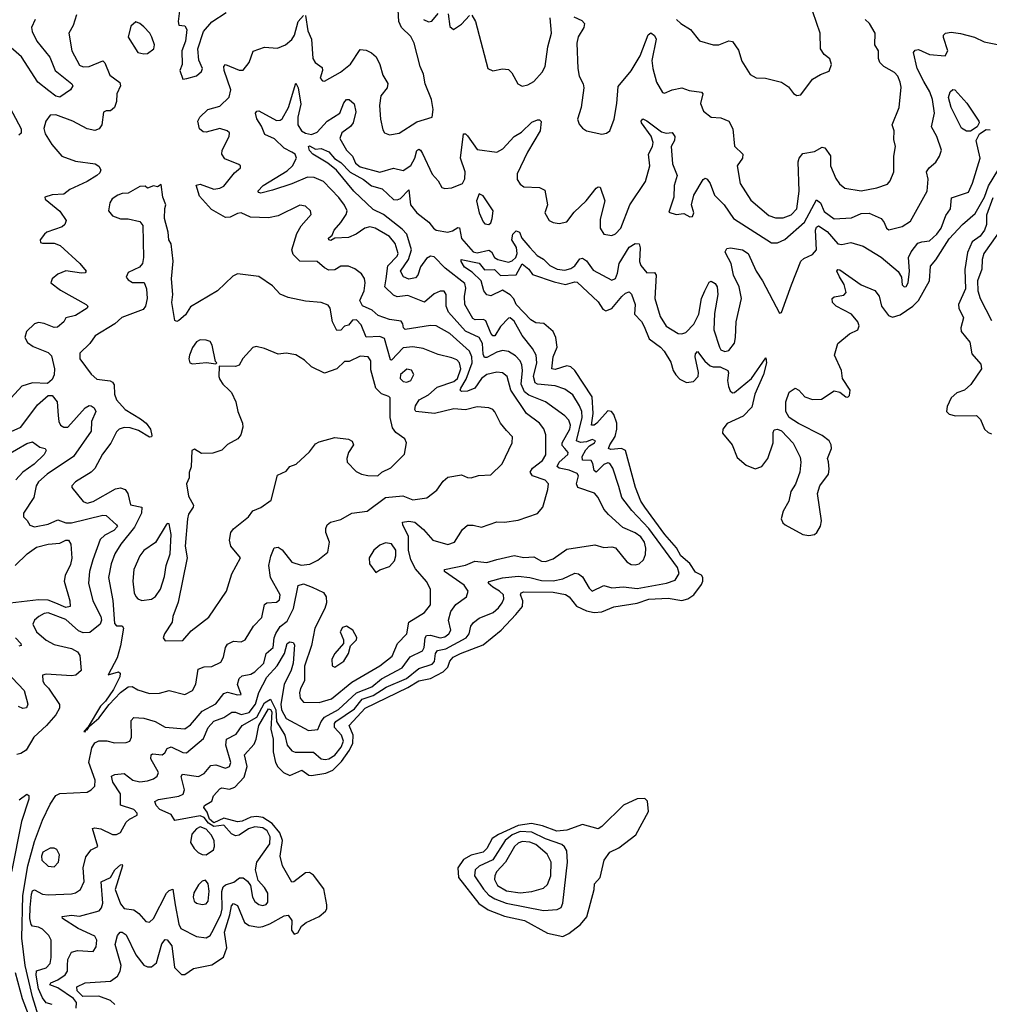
# Model space of a CAD drawing. Extents: x 1268547 to 1425625, y 515768 to 616754.
# Tile 469 of 507: x 1404279 to 1409251, y 583666 to 588715. Entities that reach past the tile are written whole.
import ezdxf

# ---------------------------------------------------------------- set-up
doc = ezdxf.new("R2010")
doc.units = 0

msp = doc.modelspace()

# ---------------------------------------------------------------- linework, layer by layer
at = {"layer": '0CON10XD'}
for points in [[(1405117.2, 588912.8), (1405091.4, 588705), (1405095, 588687.5), (1405125, 588683.8), (1405136, 588665), (1405128.6, 588605), (1405110.8, 588555), (1405112.9, 588485), (1405100.9, 588455), (1405115, 588410), (1405136.6, 588413.4), (1405185, 588427.1), (1405211.7, 588448.3), (1405215.5, 588465), (1405197.9, 588507.9), (1405191.9, 588565), (1405220.8, 588655), (1405265, 588704), (1405338.3, 588751.7)], [(1404569.5, 588740.5), (1404552.5, 588685), (1404530.6, 588645), (1404546.1, 588555), (1404585, 588481.5), (1404605, 588472.4), (1404634.7, 588474.7), (1404705, 588504.4), (1404715, 588494.2), (1404740.5, 588430.5), (1404791.8, 588391.8), (1404796.4, 588375), (1404777.3, 588335), (1404775.3, 588294.7), (1404764.6, 588265), (1404745, 588247.5), (1404722.1, 588247.9), (1404709.2, 588240.8), (1404700.8, 588175), (1404686.4, 588155), (1404665, 588146), (1404625, 588154.7), (1404550.9, 588195), (1404463.9, 588226.1), (1404435.5, 588224.5), (1404412.9, 588195), (1404402.8, 588157.2), (1404409.8, 588129.8), (1404443.5, 588075), (1404495, 588014.5), (1404565, 587989.1), (1404665.3, 587975.3), (1404685, 587963.1), (1404695.5, 587945), (1404690.6, 587929.4), (1404674.3, 587915), (1404625.6, 587885), (1404536.7, 587843.3), (1404505, 587820.5), (1404445, 587816.2), (1404407.5, 587805), (1404410, 587795), (1404485, 587733.1), (1404517.9, 587685), (1404511.1, 587665), (1404497.5, 587652.5), (1404418.8, 587625), (1404406, 587615), (1404384.3, 587585), (1404385, 587572.5), (1404395, 587568), (1404455, 587569.1), (1404486.6, 587556.6), (1404587.5, 587465), (1404620, 587425), (1404614.1, 587415.9), (1404595.5, 587414.5), (1404515, 587427.6), (1404475, 587409.5), (1404446, 587385), (1404438.8, 587365), (1404488.1, 587328.1), (1404620, 587255), (1404627.5, 587245), (1404625.5, 587235), (1404565, 587197.7), (1404515, 587186), (1404505.8, 587165), (1404472.2, 587137.8), (1404455, 587136.2), (1404405, 587157.5), (1404375, 587162), (1404354.4, 587155), (1404313.1, 587115), (1404304.5, 587085), (1404319.4, 587059.4), (1404348.3, 587038.3), (1404425, 587007.8), (1404441.2, 586991.2), (1404458.2, 586925), (1404455.9, 586894.1), (1404445, 586869.2), (1404420.9, 586849.1), (1404345, 586852.2), (1404290.6, 586835), (1404216.2, 586755)], [(1404685, 585016.2), (1404725, 585016.1), (1404765, 585006.9), (1404825, 585007.8), (1404844.5, 585015.5), (1404851.8, 585035), (1404849.8, 585120.2), (1404863.8, 585136.2), (1404915, 585132.3), (1404974.3, 585115), (1405025, 585087.1), (1405125, 585078.9), (1405155, 585098.5), (1405215, 585168.2), (1405285, 585205.8), (1405325, 585259.6), (1405345, 585265.9), (1405395, 585251.8), (1405413.8, 585255), (1405396.5, 585305), (1405404.1, 585335.9), (1405419.5, 585350.5), (1405465, 585358.5), (1405485, 585369.7), (1405530.3, 585415), (1405543.2, 585465), (1405578.4, 585495), (1405583.5, 585545), (1405592.8, 585567.2), (1405615, 585603.8), (1405650.3, 585629.7), (1405682.6, 585695), (1405707.3, 585812.7), (1405735, 585822.2), (1405778, 585805), (1405836.9, 585776.9), (1405850, 585755), (1405851.5, 585725), (1405843.2, 585695), (1405791.6, 585595), (1405774.7, 585505), (1405739.9, 585400.1), (1405740, 585325), (1405718.1, 585285), (1405713, 585263), (1405717.5, 585235), (1405735, 585215.4), (1405815, 585212.5), (1405878.5, 585231.5), (1405981.7, 585318.3), (1406125, 585402.1), (1406188.6, 585451.4), (1406216.6, 585515), (1406265, 585566), (1406274.6, 585625.4), (1406355, 585675.5), (1406385.2, 585714.8), (1406385.4, 585795), (1406364.3, 585834.3), (1406308, 585898), (1406284.4, 585944.4), (1406272, 585995), (1406272.4, 586065), (1406243.1, 586125), (1406242.5, 586137.5), (1406275, 586143.1), (1406305, 586137.8), (1406349.9, 586099.9), (1406397.5, 586045), (1406475, 586023.3), (1406508.1, 586035), (1406549.6, 586100.4), (1406575, 586122.2), (1406605, 586123.3), (1406647.2, 586112.8), (1406725, 586139.1), (1406765, 586137.5), (1406835, 586148.1), (1406935, 586182.2), (1406961.1, 586215), (1406987.8, 586305), (1406990, 586335), (1406973.1, 586353.1), (1406909.4, 586375), (1406896.2, 586395), (1406908.5, 586415), (1406960.7, 586455), (1406976.5, 586483.5), (1406977.5, 586585), (1406967.4, 586617.4), (1406944.4, 586645), (1406878.7, 586695), (1406797, 586815), (1406778, 586885), (1406755, 586904.6), (1406725, 586907.5), (1406675, 586895.2), (1406646.9, 586875), (1406612.1, 586825), (1406575, 586809), (1406545, 586807.3), (1406538.5, 586815), (1406541, 586825), (1406569.2, 586870.8), (1406598.9, 586955), (1406597.6, 586985), (1406584.9, 587014.9), (1406484.8, 587104.8), (1406415, 587144.6), (1406385, 587146.2), (1406255, 587126.4), (1406246.4, 587135), (1406244, 587155), (1406235, 587169.2), (1406175, 587177), (1406118, 587198), (1406086, 587226), (1406037.2, 587247.2), (1406022.9, 587275), (1406046, 587324), (1406051.1, 587365), (1406046.8, 587386.8), (1406031.2, 587411.2), (1405997.9, 587437.9), (1405965, 587450.7), (1405925, 587450.8), (1405895, 587432.5), (1405865, 587431.1), (1405842.4, 587442.4), (1405805, 587475.3), (1405715, 587476), (1405680.5, 587510.5), (1405673.8, 587535), (1405700.9, 587619.1), (1405722.9, 587657.1), (1405774.2, 587715), (1405770, 587735), (1405745, 587759.2), (1405715, 587762.9), (1405605, 587708.4), (1405555, 587699.1), (1405462.6, 587702.6), (1405415, 587724), (1405395, 587720.8), (1405358.5, 587701.5), (1405335, 587699.6), (1405262.2, 587742.2), (1405200.3, 587810.3), (1405184, 587866), (1405205, 587870.8), (1405275, 587845.6), (1405305, 587850.9), (1405325, 587861.8), (1405381.3, 587928.7), (1405412, 587955), (1405411.2, 587965), (1405402.1, 587972.1), (1405331.1, 588001.1), (1405316, 588025), (1405317.5, 588045), (1405352.5, 588115), (1405354, 588135), (1405343.3, 588145), (1405305, 588156.4), (1405235, 588138.6), (1405220.3, 588140.3), (1405201.4, 588155), (1405192.2, 588195), (1405202.5, 588215), (1405244.5, 588255), (1405305, 588271.8), (1405352.6, 588317.4), (1405361, 588355), (1405327.5, 588455), (1405326.5, 588475), (1405334, 588485), (1405405, 588456.1), (1405425, 588456.2), (1405455.4, 588494.6), (1405475.9, 588554.1), (1405535, 588574.5), (1405600.7, 588569.3), (1405642.5, 588585), (1405675, 588614), (1405688.6, 588635), (1405707.5, 588705), (1405735, 588736.2)], [(1405745, 588736.7), (1405757, 588657), (1405774.5, 588615), (1405781.5, 588515), (1405794.2, 588495), (1405829.8, 588469.8), (1405831.5, 588455), (1405820, 588415), (1405831.1, 588401.1), (1405841.2, 588398.8), (1405924, 588445), (1405975, 588487.5), (1406025, 588562), (1406055, 588558.8), (1406083.3, 588545), (1406106.2, 588525), (1406126, 588485), (1406140.9, 588430.9), (1406166.8, 588386.8), (1406162.9, 588365), (1406131.5, 588325), (1406123.8, 588275), (1406130, 588205), (1406140.6, 588150.6), (1406149.2, 588135), (1406174.5, 588124.5), (1406225, 588133.4), (1406315, 588190.9), (1406394.5, 588215.5), (1406398.8, 588255), (1406391.1, 588305), (1406357.8, 588385), (1406350, 588435), (1406332.6, 588475), (1406301.4, 588595), (1406285, 588628.2), (1406237.1, 588675), (1406223.8, 588705), (1406220.3, 588765)], [(1406350, 588715), (1406375, 588704.6), (1406393.2, 588706.8), (1406425, 588747.1)], [(1406475.6, 588745.6), (1406485, 588680), (1406504.4, 588664.4), (1406545, 588691.1), (1406585, 588736.2)], [(1406598.3, 588738.3), (1406616.2, 588706.2), (1406680, 588465), (1406705, 588452), (1406755, 588462.5), (1406785, 588458.6), (1406802.6, 588442.6), (1406833.8, 588385), (1406855, 588374.4), (1406885, 588380), (1406915, 588398.1), (1406957.5, 588445), (1406972.9, 588475), (1406986.9, 588575), (1407005.9, 588645), (1406999.6, 588725)], [(1407648, 588715), (1407669.2, 588695), (1407718.9, 588665), (1407765.7, 588605.7), (1407835, 588586.2), (1407865, 588586.2), (1407915, 588606.2), (1407935, 588603.3), (1407965, 588558.8), (1407982.5, 588502.5), (1408025, 588433.8), (1408055, 588416.2), (1408104.3, 588414.3), (1408185, 588394.2), (1408220.7, 588370.7), (1408246.7, 588336.7), (1408265, 588326), (1408285, 588330), (1408345, 588410), (1408385, 588434.2), (1408429.5, 588450.5), (1408442, 588485), (1408433.8, 588513.8), (1408405, 588536.7), (1408386, 588565), (1408384.3, 588645), (1408345.5, 588755.5)], [(1404358.8, 588715), (1404339.2, 588675), (1404342.8, 588655), (1404366.9, 588605), (1404433.3, 588523.3), (1404460.3, 588455), (1404546.9, 588385), (1404551.1, 588375), (1404539.4, 588355), (1404485, 588317.3), (1404465, 588322.9), (1404429.1, 588349.1), (1404371.4, 588395), (1404287.9, 588525), (1404207.6, 588595)], [(1404915, 588538.8), (1404935, 588541.2), (1404966.2, 588565), (1404970, 588585), (1404956.9, 588625), (1404946.1, 588646.1), (1404915, 588678.1), (1404895, 588695.7), (1404875, 588703.8), (1404848.8, 588681.2), (1404836, 588625), (1404885, 588546.7), (1404915, 588538.8)], [(1407121.4, 588728.6), (1407160.9, 588710.9), (1407175.8, 588695), (1407171.4, 588675), (1407142.7, 588627.3), (1407136, 588594), (1407140.4, 588465), (1407148.1, 588425), (1407168.6, 588385), (1407171.9, 588365), (1407158, 588265), (1407138.6, 588205), (1407148.7, 588178.7), (1407165, 588159.2), (1407185.6, 588145.6), (1407265, 588128.1), (1407287.6, 588132.4), (1407306, 588145), (1407328.1, 588205), (1407341.8, 588285), (1407347.7, 588372.3), (1407415, 588452.9), (1407460.1, 588529.9), (1407502.4, 588637.6), (1407515, 588648), (1407535, 588634.4), (1407543.4, 588615), (1407521.4, 588505), (1407525.3, 588465), (1407544.7, 588394.8), (1407575, 588341.4), (1407585, 588338.1), (1407625, 588355.4), (1407675, 588365.4), (1407711.4, 588351.4), (1407775, 588342.5), (1407781.4, 588335), (1407770.4, 588285), (1407785.7, 588245), (1407825, 588215.7), (1407875, 588211.9), (1407915, 588194), (1407936.5, 588155), (1407945.4, 588065.4), (1407987.5, 588025), (1407985.7, 588005), (1407958.9, 587965), (1407973.2, 587875), (1408028.8, 587788.8), (1408121.1, 587711.1), (1408155, 587698.4), (1408195, 587699.2), (1408235, 587714.8), (1408264.7, 587745), (1408275.6, 587835), (1408270.4, 587985), (1408276.2, 588003.8), (1408295, 588029.2), (1408355, 588038.2), (1408395, 588060.8), (1408407.9, 588057.9), (1408437.2, 588017.2), (1408437.3, 587965), (1408465, 587900.8), (1408483.8, 587873.8), (1408510.8, 587850.8), (1408595, 587837.9), (1408675, 587852.5), (1408728.7, 587871.3), (1408742.4, 587887.6), (1408760.9, 587935), (1408762.1, 588015), (1408770, 588065), (1408760.9, 588100.9), (1408762.9, 588145), (1408752.9, 588175), (1408789.2, 588265), (1408798.9, 588368.9), (1408794.6, 588395), (1408781.8, 588425), (1408765, 588444.5), (1408710.6, 588475), (1408690, 588495), (1408683.3, 588515), (1408683.1, 588555), (1408663.8, 588585), (1408666.7, 588645), (1408636.8, 588695), (1408614.4, 588715)], [(1405675, 588036.2), (1405635, 588056.2), (1405585, 588103.8), (1405535.2, 588125.2), (1405518.7, 588168.7), (1405495, 588206), (1405488.1, 588235), (1405494.6, 588245.4), (1405505, 588247.8), (1405595, 588197.7), (1405615, 588198.9), (1405625, 588206.1), (1405656.9, 588265), (1405695, 588388.7), (1405707.7, 588365), (1405720.9, 588280.9), (1405705.4, 588215), (1405704.8, 588175), (1405723.2, 588145), (1405745, 588133.3), (1405775, 588125.7), (1405805, 588137.9), (1405855, 588193.7), (1405920.7, 588235), (1405940.8, 588289.2), (1405955, 588305.6), (1405968, 588305), (1405993.6, 588283.6), (1406002.7, 588242.7), (1405989.7, 588185), (1405975, 588166.5), (1405931.1, 588135), (1405920.3, 588105), (1405954.6, 588045), (1405986, 588015), (1406001.3, 587978.7), (1406025, 587959.8), (1406125, 587932.6), (1406195, 587953.3), (1406245, 587940.8), (1406285, 587967.3), (1406305.3, 588005), (1406315, 588044), (1406325, 588050), (1406335, 588045.7), (1406345, 588029.2), (1406393.4, 587923.4), (1406425, 587888.8), (1406444, 587855), (1406458.8, 587848.8), (1406495, 587852.5), (1406549.2, 587875), (1406562.1, 587897.9), (1406563.7, 587935), (1406539.2, 588005), (1406555, 588130), (1406565, 588130), (1406575, 588118.8), (1406625, 588048.9), (1406725, 588036.2), (1406757.1, 588052.9), (1406814.1, 588115.9), (1406851.5, 588138.5), (1406905, 588189.5), (1406935, 588201.9), (1406945, 588202), (1406953, 588193), (1406947.9, 588145), (1406882.7, 588035), (1406830.4, 587925), (1406830, 587895), (1406845, 587871.4), (1406865, 587858.1), (1406945, 587854.5), (1406971.1, 587841.1), (1406985.8, 587765), (1406972, 587725), (1406993.8, 587685), (1407015, 587674.2), (1407045, 587670), (1407085, 587678.6), (1407122.3, 587727.7), (1407184.2, 587785.8), (1407235, 587850), (1407245, 587858), (1407255, 587856), (1407279.5, 587785), (1407255, 587692.5), (1407255.4, 587645.4), (1407274.6, 587614.6), (1407315, 587607.7), (1407335, 587616.7), (1407361.4, 587645), (1407408.6, 587765), (1407487.4, 587885), (1407509.6, 587965), (1407504.1, 588025.9), (1407524.1, 588065), (1407527.2, 588085), (1407517.6, 588117.6), (1407468.1, 588185), (1407466, 588195), (1407474.3, 588205.7), (1407495, 588196.7), (1407569.6, 588139.6), (1407595, 588133.2), (1407625, 588135.8), (1407637.8, 588115), (1407637.5, 588095), (1407619.2, 588065), (1407626.7, 587975), (1407650, 587915), (1407634.6, 587865), (1407633.1, 587805), (1407607, 587727), (1407645, 587715.6), (1407685, 587720.8), (1407715, 587704), (1407730, 587705), (1407736.5, 587725), (1407724.5, 587764.5), (1407735.9, 587815), (1407784.5, 587895), (1407795, 587901.4), (1407805, 587897.1), (1407820.4, 587875), (1407841.5, 587815), (1407892.3, 587765), (1407938.9, 587695), (1408135, 587570.6), (1408165, 587570), (1408202.1, 587587.9), (1408303.6, 587676.4), (1408365, 587791.4), (1408385, 587775.6), (1408405, 587731.5), (1408455, 587694.1), (1408545, 587698.1), (1408595, 587720.8), (1408635, 587721.9), (1408696.7, 587695), (1408712.9, 587675), (1408723.5, 587645), (1408736.6, 587636.6), (1408805, 587653.5), (1408847.8, 587682.2), (1408933.1, 587835), (1408937.4, 587897.4), (1408929.2, 587935), (1408942.5, 587955), (1408976.7, 587983.3), (1408996.3, 588015), (1409005.4, 588045), (1408982.7, 588115), (1408955.3, 588165.3), (1408970.9, 588235), (1408960.7, 588305), (1408945.5, 588345.5), (1408915, 588398.5), (1408882.1, 588465), (1408862.8, 588547.2), (1408871.7, 588558.3), (1408887.8, 588562.2), (1408945, 588536.9), (1409025, 588530), (1409038.6, 588555), (1409016.1, 588623.9), (1409016.7, 588635), (1409027.5, 588645), (1409055, 588651.4), (1409104.4, 588644.4), (1409175, 588625.7), (1409225, 588601.1), (1409345, 588577.5)], [(1409155, 588142.9), (1409135, 588143), (1409108.8, 588158.8), (1409055, 588264.3), (1409041.8, 588315), (1409051.2, 588345), (1409065, 588357.3), (1409075, 588354.4), (1409136.8, 588286.8), (1409198.2, 588195), (1409200, 588185), (1409188.5, 588165), (1409155, 588142.9)], [(1404215, 588290), (1404286.3, 588155), (1404286.4, 588133.6), (1404275, 588123.1)], [(1405692.3, 584957.7), (1405785, 584957.8), (1405825.2, 584925.2), (1405845, 584920.5), (1405865, 584925.2), (1405895, 584943.7), (1405928.3, 584985), (1405938.8, 585015), (1405929.3, 585045), (1405894, 585085), (1405892.7, 585105), (1405900.2, 585115), (1405995, 585180.3), (1406035, 585230.3), (1406091.3, 585248.7), (1406157.7, 585292.3), (1406263, 585337), (1406325, 585387.7), (1406395, 585409.8), (1406406, 585424), (1406411.7, 585465), (1406420.9, 585479.1), (1406465, 585489), (1406567.8, 585545), (1406583.3, 585565), (1406592.8, 585605), (1406606.4, 585623.6), (1406635, 585645.9), (1406706.5, 585675), (1406735, 585697.9), (1406753.2, 585725), (1406761.1, 585745), (1406759.2, 585765), (1406739.7, 585785), (1406704.9, 585804.9), (1406681.5, 585825), (1406687.1, 585832.9), (1406755, 585852.5), (1406835, 585861.9), (1406895, 585854.8), (1406955, 585839.3), (1407015, 585836.7), (1407065, 585846.8), (1407125, 585876.3), (1407145, 585872.7), (1407165, 585857.3), (1407198.9, 585798.9), (1407215, 585783.8), (1407275, 585813.6), (1407315, 585800.7), (1407375, 585806.6), (1407445, 585798), (1407596.2, 585825), (1407639.6, 585840.4), (1407660.6, 585875), (1407652.8, 585905), (1407506.1, 586105), (1407418, 586198), (1407367.3, 586265), (1407351.6, 586321.6), (1407321.2, 586415), (1407305, 586438.4), (1407295, 586441.8), (1407275, 586433.9), (1407235, 586393.6), (1407225, 586402.9), (1407218.9, 586438.9), (1407209.2, 586455), (1407165, 586455.6), (1407163.8, 586475), (1407181.7, 586508.3), (1407201, 586529), (1407227.3, 586545), (1407231.1, 586555), (1407215, 586562.1), (1407185, 586549.8), (1407155, 586546.3), (1407134.3, 586555), (1407163.2, 586675), (1407161.4, 586705), (1407150.2, 586735), (1407115, 586790.4), (1407075, 586819.6), (1407025, 586837.4), (1406935, 586846.1), (1406922.8, 586852.8), (1406914.5, 586885), (1406930.5, 586955), (1406926.7, 586995), (1406909, 587029), (1406856.1, 587095), (1406815, 587169.4), (1406795, 587185.5), (1406785, 587183.6), (1406745, 587141.7), (1406715, 587093.5), (1406705, 587094.3), (1406695, 587107.6), (1406670.2, 587170.2), (1406657.2, 587177.2), (1406615.2, 587175.2), (1406602.8, 587182.8), (1406561.9, 587255), (1406560.2, 587295), (1406567.5, 587337.5), (1406561.1, 587361.1), (1406461.3, 587441.3), (1406405, 587498.4), (1406385, 587501.9), (1406365, 587489.7), (1406335, 587447.3), (1406320.4, 587405), (1406308.7, 587391.3), (1406275, 587384.5), (1406246.5, 587396.5), (1406232.5, 587425), (1406272.4, 587485), (1406287.8, 587535), (1406264.4, 587615), (1406241, 587641), (1406145, 587715.2), (1406091.5, 587741.5), (1405991.8, 587835), (1405903.7, 587943.7), (1405858.8, 587978.8), (1405782.5, 588025), (1405764.3, 588044.3), (1405760, 588065), (1405765, 588067.7), (1405795, 588051.6), (1405825, 588054.7), (1405865, 588037), (1405893.6, 588003.6), (1405925, 587983.1), (1405973.3, 587933.3), (1406041.2, 587895), (1406082.3, 587862.3), (1406137.7, 587847.7), (1406195, 587793.3), (1406215, 587791.2), (1406231.9, 587798.1), (1406275, 587841.5), (1406283, 587765), (1406316.1, 587725), (1406377, 587677), (1406400.2, 587645), (1406414.9, 587634.9), (1406475, 587625.2), (1406498.2, 587631.8), (1406525, 587649.6), (1406535, 587646.9), (1406545, 587592.5), (1406605, 587524), (1406625, 587519.2), (1406685, 587533.1), (1406699.1, 587525), (1406714.5, 587495), (1406731.5, 587485), (1406785, 587471.7), (1406805, 587477.3), (1406822.4, 587495), (1406830.8, 587515), (1406826.9, 587546.9), (1406802.6, 587585), (1406808.6, 587615), (1406825, 587631.3), (1406842.7, 587625), (1406853.7, 587593.7), (1406895, 587547.1), (1406933.3, 587505), (1406965, 587486.9), (1406997.9, 587455), (1407035, 587435.3), (1407075, 587430.7), (1407105, 587439.5), (1407125, 587452.4), (1407151.7, 587488.2), (1407165, 587492.5), (1407185, 587477.9), (1407219.9, 587429.9), (1407315, 587378.9), (1407335, 587388), (1407345.2, 587414.8), (1407352.6, 587465), (1407405, 587547.9), (1407435, 587567.8), (1407455, 587565.6), (1407460.5, 587545), (1407457.6, 587475), (1407465, 587454.4), (1407495, 587416.5), (1407535, 587418.6), (1407543.3, 587405), (1407535.8, 587285), (1407563.1, 587193.1), (1407595, 587142.7), (1407655, 587105.4), (1407675, 587103.8), (1407695, 587110.8), (1407736.3, 587153.7), (1407762.3, 587205), (1407775.2, 587285), (1407792.7, 587325), (1407815, 587368.8), (1407825, 587374), (1407845, 587362), (1407855.5, 587345.5), (1407859.1, 587305), (1407841.9, 587208.1), (1407838, 587125), (1407867.1, 587035), (1407875, 587022.5), (1407895, 587012.7), (1407915, 587018.8), (1407943.8, 587056.2), (1407950.5, 587085), (1407953.9, 587166.1), (1407981.2, 587285), (1407968, 587345), (1407940.3, 587405), (1407927.5, 587465), (1407900, 587515), (1407897.1, 587525), (1407905, 587541.2), (1407924.4, 587545.6), (1407985, 587535.3), (1408015, 587515.4), (1408055.2, 587425.2), (1408088.3, 587375), (1408175, 587210), (1408185, 587212.5), (1408236.8, 587355), (1408285, 587476.7), (1408299.3, 587490.7), (1408345, 587511.4), (1408365.2, 587534.8), (1408360.6, 587635), (1408365, 587650), (1408375, 587658), (1408419, 587629), (1408475, 587564.7), (1408495, 587562.4), (1408541.9, 587571.9), (1408605, 587553.2), (1408696.7, 587496.7), (1408783.6, 587423.6), (1408801.4, 587395), (1408804.6, 587354.6), (1408815, 587344.3), (1408825, 587346), (1408835.4, 587365), (1408841.4, 587425), (1408837.3, 587495), (1408850, 587525), (1408885, 587568.1), (1408905, 587576.3), (1408945, 587580), (1408982.5, 587615), (1409005, 587646.5), (1409029, 587711), (1409052.2, 587745), (1409058, 587802), (1409145, 587829.6), (1409165.9, 587875.9), (1409204.6, 588005), (1409183.9, 588095), (1409201.2, 588128.8), (1409235, 588150.9), (1409255, 588150)], [(1404445, 583664.3), (1404415, 583673.3), (1404395, 583698.4), (1404374.9, 583745), (1404362.5, 583815), (1404365, 583837.8), (1404415, 583853.1), (1404434.7, 583875), (1404441, 583905), (1404439.7, 583995), (1404427.8, 584017.8), (1404395, 584051.2), (1404375, 584061.2), (1404345, 584065.4), (1404337.1, 584075), (1404330.7, 584105), (1404331.9, 584161.9), (1404339.2, 584230.8), (1404345, 584247.9), (1404355, 584253.3), (1404395, 584230.8), (1404425, 584226.9), (1404545, 584232.2), (1404565, 584236.9), (1404590, 584255), (1404609.3, 584295), (1404604.2, 584365), (1404618, 584422), (1404645, 584458.1), (1404680, 584475), (1404652.4, 584567.6), (1404665, 584571.1), (1404694.6, 584565.4), (1404755, 584536.9), (1404775, 584536.4), (1404795, 584546), (1404825, 584598.8), (1404841.2, 584615), (1404880.8, 584635), (1404881.1, 584645), (1404865, 584665.3), (1404795.9, 584685.9), (1404796, 584745), (1404756.6, 584805), (1404749.2, 584835), (1404766.2, 584843.8), (1404815, 584849.1), (1404859.4, 584815), (1404895, 584806.6), (1404935, 584810.8), (1404965, 584822), (1404984.2, 584835.8), (1404991.1, 584855), (1404952.1, 584925), (1404952.3, 584945), (1404959.7, 584950.3), (1405010, 584945), (1405023.2, 584955), (1405035, 584977.3), (1405055, 584986.6), (1405115, 584956.8), (1405135, 584954.7), (1405221.7, 585028.3), (1405244.6, 585085.4), (1405275, 585116.7), (1405325, 585135.7), (1405366.7, 585163.3), (1405385, 585163.7), (1405415, 585151.2), (1405455, 585162.1), (1405487.9, 585205), (1405505.1, 585264.9), (1405546.5, 585343.5), (1405599.1, 585400.9), (1405637, 585465), (1405650.5, 585515), (1405665, 585524.7), (1405681.6, 585521.6), (1405688.5, 585508.5), (1405680.6, 585415), (1405671.3, 585378.6), (1405634.5, 585305), (1405617.4, 585205), (1405620.8, 585175), (1405645, 585130.7), (1405759.8, 585069.8), (1405808.6, 585075), (1405824.8, 585115), (1405841.5, 585138.5), (1405913, 585177), (1406006.7, 585263.3), (1406085, 585294.3), (1406135, 585334.2), (1406239.7, 585390.3), (1406281.9, 585448.1), (1406345, 585477.9), (1406352.5, 585495), (1406357.6, 585545), (1406365, 585557.6), (1406385, 585558.9), (1406435, 585545.2), (1406459.2, 585550.8), (1406479.7, 585565), (1406489.5, 585585), (1406477.5, 585635), (1406489.9, 585680.1), (1406514.8, 585715.2), (1406569.4, 585755), (1406578.5, 585785), (1406558.8, 585815), (1406458, 585885), (1406456.7, 585895), (1406565, 585917.6), (1406612.1, 585937.9), (1406675, 585930.4), (1406725, 585946.4), (1406815, 585966.9), (1406865, 585957.1), (1406915, 585959.6), (1406955, 585937.8), (1406975, 585935.6), (1407015, 585950.6), (1407085, 586000), (1407228.8, 586021.2), (1407275, 586008.9), (1407315, 586011.5), (1407335, 586006.5), (1407393.1, 585935), (1407415, 585920.5), (1407435, 585918.5), (1407455, 585924.5), (1407477.5, 585945), (1407487.7, 585972.3), (1407490.3, 586005), (1407482.5, 586035), (1407465, 586063.4), (1407435, 586083.7), (1407371.2, 586111.2), (1407297.8, 586177.7), (1407273.9, 586203.9), (1407245, 586264.2), (1407227.3, 586287.3), (1407141.2, 586315), (1407134.3, 586335), (1407145.3, 586375), (1407138.2, 586388.2), (1407096.5, 586405), (1407045.2, 586415.2), (1407035, 586423.5), (1407044.8, 586445), (1407089.7, 586485), (1407090.8, 586495), (1407075.1, 586515.1), (1407061.2, 586531.2), (1407060, 586545), (1407100.4, 586615), (1407103, 586635), (1407095, 586660.5), (1407075, 586683.3), (1406975, 586754.7), (1406889.4, 586789.4), (1406867.2, 586807.2), (1406850.2, 586845), (1406857.4, 586915), (1406854.2, 586944.2), (1406845, 586965.4), (1406821.3, 586991.3), (1406785, 587013.4), (1406755, 587017.5), (1406725, 587009.8), (1406675, 586982.1), (1406663.2, 586983.2), (1406655, 587000), (1406652.5, 587055), (1406635.8, 587085), (1406565, 587118.3), (1406478, 587215), (1406466.6, 587245), (1406465.4, 587305.4), (1406455, 587322), (1406435, 587321.9), (1406405, 587309.6), (1406355, 587265.4), (1406269.7, 587299.7), (1406215, 587292.8), (1406195, 587301.5), (1406151.8, 587345), (1406158.1, 587385), (1406166.8, 587453.2), (1406215, 587502.8), (1406220, 587515), (1406205, 587567.3), (1406175, 587602.7), (1406101.9, 587645), (1406075, 587651.9), (1406048.9, 587645), (1406005, 587615.3), (1405965, 587597.1), (1405895, 587594.4), (1405875, 587583.1), (1405864.2, 587585), (1405862.9, 587595), (1405880.5, 587609.5), (1405891.5, 587635), (1405925.2, 587674.8), (1405952.3, 587715), (1405957.8, 587735), (1405945, 587763.5), (1405915, 587802.3), (1405837.7, 587885), (1405789.2, 587905), (1405755, 587907.8), (1405675, 587873), (1405575, 587840.3), (1405515, 587825.6), (1405505, 587828), (1405500.6, 587835), (1405527.3, 587865), (1405650.8, 587939.2), (1405678, 587965), (1405698.4, 588005), (1405691.4, 588025), (1405675, 588036.2)], [(1404766.2, 583665), (1404745.2, 583685.2), (1404685, 583706.9), (1404602.8, 583705), (1404573.9, 583735), (1404572.5, 583755), (1404614.5, 583775.5), (1404745, 583784), (1404780.4, 583809.6), (1404794, 583835), (1404798.7, 583865), (1404768.3, 583971.7), (1404781.3, 584018.7), (1404793.3, 584035), (1404805, 584035.6), (1404825, 584021.1), (1404875, 583918.6), (1404915, 583865.5), (1404935, 583856.9), (1404955, 583858.2), (1404981.2, 583878.8), (1405007.5, 583975), (1405025, 583998.5), (1405035, 583995.4), (1405059.5, 583965), (1405072.2, 583855), (1405108.1, 583818.1), (1405125, 583819.2), (1405170.2, 583849.8), (1405265, 583868.4), (1405323.2, 583906.8), (1405340.6, 583955), (1405328.5, 584035), (1405357.2, 584125), (1405365, 584170.8), (1405375, 584182.1), (1405395, 584172.5), (1405431.7, 584085), (1405455, 584070), (1405505, 584061.2), (1405525, 584063.7), (1405562.3, 584077.7), (1405635, 584118.8), (1405655, 584122.5), (1405674.3, 584095), (1405673.6, 584045), (1405685.7, 584025.7), (1405705, 584032.2), (1405723.8, 584066.2), (1405748.6, 584085), (1405815, 584116), (1405846.9, 584143.1), (1405854, 584155), (1405854.6, 584175), (1405838, 584258), (1405785, 584328), (1405765, 584342.2), (1405745, 584340), (1405685, 584292.9), (1405675, 584292.5), (1405626.2, 584375), (1405615.3, 584425.3), (1405627.3, 584505), (1405613, 584545), (1405573.5, 584593.5), (1405525, 584623), (1405495, 584629.4), (1405465, 584625.7), (1405419.7, 584605), (1405395, 584601.1), (1405325, 584619.7), (1405275, 584595.7), (1405252.4, 584615), (1405240.5, 584650.5), (1405223.1, 584675), (1405227.1, 584685), (1405265, 584708.1), (1405273.1, 584735), (1405305, 584770.4), (1405315, 584775.3), (1405355, 584768.9), (1405381.4, 584778.6), (1405429.8, 584830.2), (1405444.6, 584885), (1405431.7, 584945), (1405481.2, 584998.8), (1405491.8, 585025), (1405504.6, 585095), (1405555, 585181), (1405565, 585178.1), (1405571.4, 585165), (1405567.3, 585077.3), (1405579.2, 585025), (1405579.5, 584959.5), (1405590, 584905), (1405603.2, 584883.2), (1405632.3, 584855), (1405665, 584838.2), (1405725, 584865.9), (1405761, 584841), (1405775, 584838.4), (1405848.4, 584851.6), (1405885, 584866.7), (1405929.5, 584910.5), (1405970.4, 584969.6), (1405986.9, 585005), (1405988.8, 585045), (1405967.8, 585095), (1406050.3, 585185), (1406270.1, 585289.9), (1406325, 585324.5), (1406385, 585337.1), (1406450.2, 585369.8), (1406474.1, 585395), (1406484.8, 585425.2), (1406501.6, 585445), (1406539.1, 585465), (1406655, 585508.7), (1406748.1, 585585), (1406822.9, 585665), (1406857.4, 585705), (1406859.4, 585735), (1406847.2, 585765), (1406850, 585775), (1406865, 585780.4), (1407015, 585778.8), (1407077.1, 585767.1), (1407095.9, 585755.9), (1407135, 585707.1), (1407185, 585682.7), (1407225, 585674.8), (1407265, 585678.3), (1407325, 585703.1), (1407445, 585722.3), (1407505, 585743), (1407605, 585748.6), (1407675, 585736), (1407705, 585745.2), (1407735.3, 585764.7), (1407775, 585817.7), (1407782.7, 585835), (1407782.8, 585855), (1407775.6, 585865.6), (1407745, 585881.5), (1407716.2, 585926.2), (1407668.6, 585965), (1407647, 586007), (1407587.3, 586075), (1407484.4, 586214.4), (1407464.2, 586245), (1407436.8, 586315), (1407385.3, 586505), (1407365, 586516.3), (1407311.1, 586511.1), (1407299.1, 586515), (1407304.8, 586535), (1407332.3, 586577.7), (1407342, 586615), (1407341.2, 586645), (1407325, 586690), (1407314, 586705), (1407295, 586709.5), (1407239, 586645), (1407225, 586635.2), (1407211.5, 586635), (1407219, 586695), (1407215, 586781.4), (1407125.9, 586915.9), (1407105.2, 586935.2), (1407085, 586939.3), (1407025, 586920.3), (1407008.1, 586925), (1407014.8, 586985.2), (1407035.5, 587035), (1407027.6, 587085), (1407014.1, 587115), (1406966.6, 587156.6), (1406925, 587160.8), (1406899.5, 587175), (1406825.4, 587255), (1406813, 587283), (1406794.1, 587304.1), (1406755, 587327.5), (1406695, 587298.1), (1406675, 587304.4), (1406658.4, 587325), (1406644.7, 587375), (1406599.7, 587419.7), (1406560, 587445), (1406542.9, 587475), (1406543.3, 587485), (1406635, 587466.3), (1406662.6, 587432.6), (1406713.3, 587433.3), (1406745, 587402.5), (1406824.2, 587405.8), (1406855, 587462), (1406890, 587435), (1406908.8, 587408.8), (1407020.2, 587370.2), (1407077.5, 587357.5), (1407125, 587370.6), (1407138.4, 587368.4), (1407245, 587267.5), (1407270.1, 587230.1), (1407285, 587222.5), (1407315, 587232.9), (1407366.7, 587295), (1407385, 587311.8), (1407405, 587318.7), (1407416.4, 587306.4), (1407434.7, 587255), (1407431.1, 587205), (1407467.2, 587167.2), (1407480.8, 587140.8), (1407507.5, 587077.5), (1407565, 587036.2), (1407584.1, 587015), (1407618.1, 586958.1), (1407630.6, 586915), (1407643.7, 586893.7), (1407665, 586871.6), (1407699.2, 586855), (1407735, 586859.3), (1407757.6, 586885), (1407759.8, 586905), (1407743, 586985), (1407745, 587002), (1407755, 587012.9), (1407793.2, 586963.2), (1407819.9, 586939.9), (1407835, 586934.1), (1407871.2, 586935), (1407909.6, 586915), (1407914.3, 586904.3), (1407909, 586865), (1407913.7, 586833.7), (1407922.1, 586812.1), (1407935, 586801.2), (1407945, 586802.3), (1408031.7, 586875), (1408105, 586980), (1408108.6, 586955), (1408093.2, 586895), (1408048.7, 586795), (1408032.7, 586727.3), (1407988.7, 586681.3), (1407906.6, 586643.4), (1407884.3, 586615), (1407883.6, 586593.6), (1407932.2, 586535), (1407958.8, 586468.8), (1408005, 586430), (1408051.2, 586411.2), (1408085, 586423.6), (1408114.7, 586465), (1408142.2, 586545), (1408142.5, 586597.5), (1408148.8, 586611.2), (1408165, 586614.2), (1408185, 586607.1), (1408245, 586542.5), (1408282, 586472), (1408285.4, 586445), (1408279.7, 586395), (1408256.7, 586333.3), (1408234.1, 586295), (1408223.1, 586245), (1408194.8, 586195.2), (1408184, 586155), (1408192.6, 586135), (1408204.6, 586124.6), (1408295, 586073.9), (1408325, 586070), (1408355, 586075.4), (1408367.4, 586085), (1408385, 586116.9), (1408390, 586145), (1408370.5, 586285), (1408382, 586325), (1408426.6, 586383.4), (1408430.8, 586409.2), (1408426.8, 586446.8), (1408421.9, 586465), (1408442.1, 586515), (1408440.7, 586535), (1408430.4, 586555), (1408395, 586583), (1408273.5, 586643.5), (1408225.5, 586675.5), (1408208.4, 586705), (1408207.9, 586755), (1408224.1, 586805), (1408255, 586824.4), (1408275, 586815.7), (1408305, 586780.8), (1408345, 586766.5), (1408391.1, 586768.9), (1408455, 586811.1), (1408485.4, 586805.4), (1408515, 586780.8), (1408525, 586778.8), (1408535, 586787.5), (1408538.6, 586815), (1408498.8, 586875), (1408493.3, 586915), (1408457.7, 586995), (1408474.6, 587055), (1408535, 587103.5), (1408576.5, 587123.5), (1408583.4, 587145), (1408577, 587165), (1408545.3, 587205.3), (1408465.7, 587245), (1408448, 587265), (1408445.6, 587285), (1408455, 587293.4), (1408505, 587301.4), (1408516.9, 587315), (1408507.5, 587357.5), (1408483.8, 587396.2), (1408470, 587425), (1408475, 587433.6), (1408485, 587431.4), (1408595, 587355.5), (1408665, 587326.2), (1408687.1, 587297.1), (1408699.3, 587245), (1408735, 587198.5), (1408755, 587190), (1408795, 587201.9), (1408859.2, 587245), (1408889, 587275), (1408945, 587375.6), (1408950, 587450), (1408977.3, 587482.7), (1409045, 587591.1), (1409113.8, 587665), (1409178.8, 587721.2), (1409226.1, 587803.9), (1409247.9, 587862.1), (1409295, 587941.2)], [(1404615, 585062.5), (1404617.5, 585072.5), (1404625, 585072.9), (1404637.7, 585092.3), (1404685, 585133.3), (1404737.6, 585202.4), (1404795.4, 585265), (1404835, 585293.8), (1404855.6, 585295.6), (1404885, 585278), (1404945, 585259.4), (1404995, 585261.8), (1405045, 585275.5), (1405125, 585254.6), (1405165.2, 585274.8), (1405182.9, 585307.1), (1405194.4, 585385), (1405225, 585395.3), (1405265, 585398.5), (1405310.7, 585419.3), (1405324.1, 585445), (1405333.5, 585495), (1405345, 585512.7), (1405375, 585527.5), (1405415, 585524.2), (1405435, 585534.4), (1405477.5, 585605), (1405520.3, 585649.7), (1405535, 585715.6), (1405545.8, 585724.3), (1405595, 585728.2), (1405610.4, 585739.6), (1405615, 585765.6), (1405564.7, 585855), (1405556.7, 585915), (1405566.1, 585963.9), (1405583.8, 586006.2), (1405605, 586009.5), (1405625, 585996.8), (1405675, 585933.2), (1405722.2, 585917.8), (1405767.4, 585922.6), (1405807.4, 585942.6), (1405858.6, 585985), (1405866.9, 586035), (1405848.6, 586085), (1405849.2, 586105), (1405856, 586125), (1405872.8, 586137.2), (1405925, 586151.1), (1405982.5, 586185), (1406060, 586195), (1406155, 586265.3), (1406243.1, 586273.1), (1406295, 586252.7), (1406366.9, 586263.1), (1406417.5, 586302.5), (1406451.4, 586348.6), (1406475, 586369.4), (1406545, 586381.2), (1406575, 586367.5), (1406594.4, 586365.6), (1406632.2, 586377.8), (1406695, 586380.6), (1406753.3, 586436.7), (1406804.4, 586545.6), (1406805.7, 586575), (1406775, 586608.1), (1406744.5, 586645), (1406715, 586704), (1406705, 586715.8), (1406685, 586724.4), (1406625, 586730), (1406565, 586714.7), (1406505, 586718.6), (1406405.6, 586694.4), (1406310.8, 586705), (1406304.6, 586715), (1406308.2, 586735), (1406328.2, 586765), (1406375, 586791.8), (1406419.6, 586830.4), (1406505, 586859.6), (1406524.8, 586875), (1406540.8, 586925), (1406534.3, 586955), (1406519.9, 586969.9), (1406495, 586981.1), (1406425, 586997.1), (1406348.7, 587028.7), (1406295, 587037.1), (1406245, 587032), (1406185, 586969.2), (1406180.3, 586970.3), (1406149.4, 587079.4), (1406125, 587090.9), (1406055, 587086.9), (1406030.2, 587150.2), (1406005.4, 587175), (1405985.3, 587174.7), (1405965, 587147.9), (1405945, 587143.1), (1405925, 587122.7), (1405905, 587121.4), (1405883.5, 587165), (1405871.8, 587235), (1405860, 587250), (1405825, 587264.6), (1405745, 587270.6), (1405655, 587290.9), (1405615, 587306.7), (1405575, 587350), (1405505, 587397.1), (1405395, 587412), (1405371.2, 587398.8), (1405294, 587325), (1405155, 587242.5), (1405129.4, 587200.6), (1405095, 587172.5), (1405085, 587167.5), (1405075, 587172.9), (1405059, 587265), (1405064.1, 587305), (1405056.9, 587385), (1405065.6, 587475.6), (1405055.6, 587565), (1405044.4, 587585), (1405040, 587625), (1405020.7, 587695), (1405023.1, 587746.9), (1405028.8, 587765), (1405012.2, 587805), (1405005, 587870), (1404985, 587857.5), (1404965, 587862.5), (1404935, 587850), (1404921.7, 587861.7), (1404895, 587860), (1404835, 587824.4), (1404805, 587823.6), (1404781.9, 587815), (1404753.5, 587796.5), (1404740.9, 587775), (1404734.6, 587735), (1404755, 587709.5), (1404795, 587693.6), (1404835, 587693.1), (1404895, 587680), (1404910, 587660), (1404914.6, 587495.4), (1404908.5, 587465), (1404894, 587445), (1404835, 587418.8), (1404824.7, 587395), (1404835, 587380), (1404857.6, 587367.6), (1404916.4, 587366.4), (1404930, 587335), (1404933.1, 587285), (1404923.2, 587245), (1404911.8, 587228.2), (1404802.5, 587187.5), (1404766.9, 587155), (1404666.4, 587093.6), (1404638.5, 587055), (1404586.9, 587005), (1404587.5, 586975), (1404645, 586897.1), (1404675, 586871.9), (1404743.6, 586863.6), (1404755.5, 586855.5), (1404762.6, 586842.6), (1404765.5, 586795), (1404774.5, 586765), (1404820.4, 586715), (1404898.6, 586668.6), (1404926.7, 586645), (1404949.6, 586615), (1404957.1, 586582.9), (1404954.4, 586575.6), (1404945, 586574.1), (1404888, 586608), (1404845, 586621.7), (1404815, 586623.2), (1404788.6, 586615), (1404775, 586600.8), (1404746.6, 586543.4), (1404702.8, 586487.2), (1404665, 586413.8), (1404645, 586394), (1404564.3, 586345), (1404546, 586325), (1404546.2, 586315), (1404604.7, 586244.7), (1404625, 586236.2), (1404655, 586244.7), (1404770.4, 586309.6), (1404795, 586313.3), (1404819.1, 586305), (1404832.9, 586285), (1404847.5, 586227.5), (1404905.9, 586215), (1404903.8, 586185), (1404868.1, 586111.9), (1404797.1, 586025), (1404767.5, 585975), (1404748.1, 585925), (1404734.3, 585855), (1404756.1, 585736.1), (1404765, 585617.5), (1404775, 585606.7), (1404805, 585607.1), (1404811.9, 585595), (1404796.6, 585503.4), (1404778.1, 585441.9), (1404733.3, 585355), (1404785, 585370), (1404794.1, 585364.1), (1404792.9, 585345), (1404760.1, 585279.9), (1404719.3, 585220.7), (1404693.5, 585195), (1404630.7, 585089.3), (1404607.5, 585065), (1404615, 585062.5)], [(1406685, 587664), (1406695, 587673.3), (1406702.5, 587695), (1406706.9, 587735), (1406655, 587812), (1406635, 587822.5), (1406622, 587785), (1406634.6, 587725), (1406655, 587678), (1406665, 587668), (1406685, 587664)], [(1409268.9, 587801.1), (1409237.2, 587712.8), (1409237.6, 587665), (1409227.2, 587635), (1409204.2, 587605), (1409164, 587576), (1409138.7, 587521.4), (1409126.2, 587433.8), (1409128.6, 587335), (1409094.1, 587255), (1409095.4, 587235), (1409118.2, 587185), (1409104.6, 587135), (1409107.5, 587115), (1409151.6, 587061.6), (1409161, 587001), (1409208.3, 586948.3), (1409211.8, 586925), (1409156.3, 586843.7), (1409124.5, 586815.5), (1409085, 586800.8), (1409056, 586775), (1409035, 586731.9), (1409032.6, 586705), (1409045, 586691.1), (1409077.4, 586682.6), (1409185.8, 586685.8), (1409206.9, 586665), (1409226.6, 586615), (1409245, 586597.9), (1409261.8, 586591.8)], [(1409318.4, 587651.6), (1409222.5, 587515), (1409214.2, 587485.8), (1409213.2, 587435), (1409191.1, 587375), (1409192.5, 587325), (1409204.5, 587284.5), (1409262.1, 587172.1)], [(1405165, 586949.2), (1405237.5, 586957.5), (1405285, 586950), (1405290, 586955), (1405282.5, 586962.5), (1405265.8, 587045), (1405255, 587063.8), (1405235, 587071.9), (1405205, 587073.1), (1405185, 587063.1), (1405165, 587034.4), (1405149.7, 586995), (1405145.9, 586975), (1405151.5, 586955), (1405165, 586949.2)], [(1405025, 585530), (1405115, 585531.9), (1405158.8, 585581.2), (1405249.4, 585650.6), (1405338.9, 585785), (1405367.4, 585872.6), (1405411.2, 585955), (1405360.9, 586015), (1405355.5, 586045), (1405360.9, 586085), (1405375.4, 586104.6), (1405452.9, 586165), (1405475, 586195.6), (1405515, 586214), (1405569.1, 586250.9), (1405600.5, 586379.5), (1405645, 586400), (1405665, 586423.3), (1405697.5, 586435), (1405765, 586498), (1405795, 586539.4), (1405815, 586550), (1405895, 586571.4), (1405965, 586563.8), (1405984.1, 586554.1), (1405991.2, 586535), (1405964.5, 586495.5), (1405955.8, 586465), (1405957.5, 586445), (1406005, 586397.1), (1406032.5, 586385), (1406065, 586376.7), (1406115, 586376), (1406136, 586395), (1406182.9, 586417.1), (1406253.1, 586486.9), (1406262, 586545), (1406254.2, 586565), (1406208.5, 586598.5), (1406191.4, 586621.4), (1406179.5, 586675), (1406178.6, 586775), (1406172.4, 586782.4), (1406135, 586795.6), (1406105.3, 586825.3), (1406078.8, 586918.8), (1406079.1, 586965), (1406066.1, 586986.1), (1406025, 586989.1), (1405968.8, 586961.2), (1405945, 586962.5), (1405905.3, 586924.7), (1405842.6, 586902.6), (1405775, 586934.2), (1405739.1, 586969.1), (1405695.8, 586995.8), (1405645, 587004), (1405605, 587000), (1405535, 587029.2), (1405491.7, 587038.3), (1405475, 587033.3), (1405422.9, 586977.1), (1405405, 586942.5), (1405385, 586936.7), (1405301.7, 586938.3), (1405300, 586885), (1405305, 586870), (1405321.2, 586845), (1405353.8, 586815), (1405365, 586803.3), (1405387.1, 586755), (1405397.1, 586705), (1405420.8, 586645), (1405422.5, 586625), (1405413.3, 586585), (1405396.7, 586565), (1405344.2, 586535.8), (1405315, 586507.5), (1405268.8, 586491.2), (1405210.8, 586490.8), (1405175, 586512.5), (1405162.5, 586505), (1405157.7, 586422.3), (1405147.5, 586392.5), (1405147.8, 586365), (1405134.1, 586335), (1405145, 586271.2), (1405169.5, 586225), (1405169.2, 586215), (1405145, 586179.2), (1405139.5, 586155), (1405127, 586015), (1405136.9, 585955), (1405091.4, 585728.6), (1405064.1, 585655), (1405061.5, 585625), (1405020.9, 585565), (1405014.7, 585545), (1405025, 585530)], [(1406265, 586855.5), (1406285, 586864.5), (1406300.8, 586895), (1406287.5, 586917.5), (1406265, 586922.3), (1406231.4, 586895), (1406230.4, 586875), (1406245, 586860), (1406265, 586855.5)], [(1404235, 586603.1), (1404285, 586625.5), (1404370.4, 586739.6), (1404425, 586787.5), (1404445, 586787.5), (1404471.8, 586755), (1404476.1, 586685), (1404479.2, 586655), (1404488.9, 586635), (1404504.7, 586624.8), (1404525, 586624.8), (1404615, 586723.9), (1404635, 586736.1), (1404645, 586735.4), (1404660.9, 586725), (1404669.6, 586705), (1404646.7, 586655), (1404644.7, 586605), (1404555, 586473.9), (1404420, 586385), (1404374.7, 586345), (1404363.5, 586325), (1404351.1, 586265), (1404298.5, 586185), (1404297.8, 586165), (1404317.4, 586147.4), (1404331.7, 586121.8), (1404355, 586114), (1404425, 586127.1), (1404475, 586150), (1404515, 586134.8), (1404545, 586133.9), (1404705, 586173.2), (1404722, 586172), (1404775.5, 586125), (1404779.6, 586115), (1404762.1, 586095), (1404715, 586070.7), (1404691.6, 586048.4), (1404653.1, 585945), (1404637.6, 585885), (1404631.2, 585825), (1404654.7, 585735), (1404694.3, 585655), (1404697.6, 585635), (1404691.8, 585615), (1404638.4, 585571.6), (1404605, 585570), (1404580.3, 585580.3), (1404515, 585638.9), (1404425, 585672.8), (1404405, 585670.4), (1404376.9, 585655), (1404355.4, 585635), (1404346.9, 585615), (1404364.7, 585575), (1404415, 585532.4), (1404455, 585511.3), (1404545, 585490.5), (1404575, 585473.1), (1404588, 585455), (1404593.3, 585376.7), (1404567.2, 585352.7), (1404545, 585349.4), (1404415, 585358.6), (1404396.4, 585353.6), (1404397.5, 585325), (1404405, 585308.8), (1404427.3, 585287.3), (1404483.8, 585203.8), (1404482.9, 585185), (1404465, 585150), (1404416.2, 585095), (1404350.6, 585035), (1404311.3, 584968.7), (1404285, 584951.1), (1404265, 584946.5)], [(1404155, 586448.8), (1404315, 586540.9), (1404345, 586550.6), (1404382.9, 586522.9), (1404410, 586515), (1404414.2, 586505), (1404404.4, 586485), (1404353.8, 586435), (1404295.2, 586394.8), (1404258.4, 586355)], [(1404905, 585737.1), (1404955, 585743.8), (1404975, 585757.5), (1405000.5, 585795), (1405021.4, 585858.6), (1405029.9, 585915), (1405050.8, 585975), (1405055.6, 586075.6), (1405045, 586130), (1405035, 586131.2), (1405030, 586125), (1404975, 586033.1), (1404915, 585992.3), (1404894.5, 585965), (1404864.8, 585895.2), (1404859.1, 585835), (1404866.3, 585776.3), (1404875, 585757.1), (1404885.3, 585745.3), (1404905, 585737.1)], [(1404255, 585915.3), (1404318, 585975), (1404365, 586009.3), (1404425, 586024.6), (1404485, 586030.4), (1404515, 586045.4), (1404530, 586045), (1404541.8, 586025), (1404546.2, 585953.8), (1404539.7, 585920.3), (1404512.2, 585865), (1404506.7, 585835), (1404536.2, 585733.8), (1404536.9, 585705), (1404515, 585699.8), (1404465, 585723.4), (1404425, 585737.5), (1404375, 585740), (1404201.3, 585718.7)], [(1406105, 585880), (1406125.6, 585894.4), (1406175, 585910), (1406200.8, 585939.1), (1406208.6, 585965), (1406208, 585995), (1406185, 586027.5), (1406155, 586031.6), (1406125, 586019.6), (1406095.4, 585995), (1406070.8, 585955), (1406072, 585925), (1406105, 585880)], [(1405895, 585394.2), (1405940.8, 585425), (1405965.7, 585465), (1405976, 585504), (1406006.2, 585535), (1406007, 585547), (1405986.7, 585585), (1405955, 585604.3), (1405935, 585598.1), (1405921.5, 585575), (1405940, 585535), (1405940, 585515), (1405895, 585464.3), (1405879.1, 585435), (1405881.8, 585401.8), (1405895, 585394.2)], [(1404257.5, 585545), (1404284.2, 585515), (1404286, 585505), (1404275, 585501.8)], [(1404178.9, 585405), (1404301.4, 585275), (1404321.1, 585205), (1404314.3, 585185.7), (1404295, 585182.6), (1404273.4, 585193.4)], [(1404568.4, 583645), (1404570.5, 583675), (1404555, 583695.2), (1404475, 583749.5), (1404432.9, 583765), (1404438.1, 583775), (1404475, 583790.8), (1404512.7, 583817.3), (1404523.3, 583835), (1404523.8, 583865), (1404525, 583896), (1404545, 583932.5), (1404575, 583941.5), (1404655, 583936.2), (1404670.5, 583959.5), (1404675.3, 583995), (1404664.4, 584015), (1404578.2, 584055), (1404498.8, 584105), (1404497.5, 584115), (1404545, 584122.7), (1404585, 584116.8), (1404686.7, 584145), (1404699.1, 584160.9), (1404705.9, 584185), (1404696.9, 584293.1), (1404744.7, 584315), (1404766.2, 584355), (1404795, 584381.4), (1404805, 584382.5), (1404806.7, 584375), (1404767.7, 584255), (1404795, 584180.8), (1404815, 584157.5), (1404865, 584150.4), (1404890.4, 584130.4), (1404925, 584089.4), (1404945, 584087.1), (1404965, 584105.6), (1405031.4, 584235), (1405045, 584249.1), (1405065, 584256.7), (1405077, 584175), (1405095, 584076), (1405105, 584054.5), (1405185, 584012.9), (1405235, 584007.1), (1405255, 584018.9), (1405265, 584033.3), (1405310.9, 584125), (1405317.4, 584155), (1405315.6, 584244.4), (1405322.4, 584267.6), (1405335, 584278.4), (1405377.7, 584292.3), (1405406.6, 584313.4), (1405425, 584313.8), (1405447.8, 584297.8), (1405462.5, 584275), (1405473.3, 584215), (1405485, 584193.5), (1405505, 584177.5), (1405525, 584171.8), (1405542.5, 584177.5), (1405551.3, 584188.7), (1405551.1, 584235), (1405535, 584264.3), (1405501.1, 584301.1), (1405487.5, 584355), (1405495.4, 584395), (1405561.2, 584488.8), (1405562.7, 584525), (1405547.2, 584555), (1405525, 584570.7), (1405485, 584575.8), (1405451.5, 584565), (1405405, 584532.7), (1405385, 584529.7), (1405365, 584540.3), (1405325.3, 584585), (1405275, 584576.9), (1405247.4, 584595), (1405225, 584623.5), (1405205, 584631.2), (1405075, 584608.4), (1405055, 584638.1), (1404996.7, 584665), (1404978, 584685), (1404971.1, 584705), (1404990, 584715), (1405095, 584732.6), (1405117.1, 584742.9), (1405124.6, 584765.4), (1405106.5, 584833.5), (1405113.8, 584845), (1405196.3, 584833.7), (1405225, 584848.8), (1405259.1, 584890.9), (1405285, 584893.4), (1405335, 584877.3), (1405355.3, 584884.7), (1405361.1, 584905), (1405336.3, 584993.7), (1405339.6, 585025), (1405388.5, 585051.5), (1405419.1, 585095), (1405495, 585137.2), (1405535, 585212), (1405565, 585231.1), (1405591.7, 585175), (1405595.5, 585115.5), (1405638.7, 585045), (1405651.2, 584995), (1405674.5, 584965), (1405692.3, 584957.7)], [(1404375.2, 583604.8), (1404343.7, 583703.7), (1404307.6, 583865), (1404290.5, 584005), (1404295.8, 584224.2), (1404321.1, 584375), (1404355, 584500.5), (1404395, 584609.6), (1404435, 584691.2), (1404465, 584736.5), (1404485, 584747.1), (1404625, 584753.8), (1404645, 584764.6), (1404664, 584785), (1404665.6, 584815), (1404633.3, 584905), (1404649.4, 584980.6), (1404665, 585005.6), (1404685, 585016.2)], [(1404275.7, 584714.3), (1404315, 584743.8), (1404325, 584736.7), (1404325, 584717.5), (1404287.6, 584602.4), (1404236.9, 584345)], [(1407065, 584012.9), (1407095, 584028.1), (1407155.3, 584074.7), (1407186.5, 584113.5), (1407225, 584253.8), (1407227.4, 584282.6), (1407255, 584315.7), (1407276.4, 584405), (1407305.2, 584445), (1407351.2, 584468.8), (1407437.9, 584535), (1407503.3, 584655), (1407497.8, 584707.8), (1407485, 584721.1), (1407445, 584719.2), (1407375, 584686.5), (1407265, 584576.7), (1407245, 584565.3), (1407165, 584586.9), (1407085, 584558.9), (1407032.9, 584552.9), (1406960.8, 584580.8), (1406902.7, 584592.7), (1406835, 584582.3), (1406816.7, 584573.3), (1406733.6, 584536.4), (1406701.3, 584515), (1406674.8, 584465), (1406655, 584446.3), (1406595, 584430.8), (1406555, 584408.1), (1406525.2, 584365), (1406528.4, 584315), (1406632.7, 584182.7), (1406680.6, 584150.6), (1406765, 584117.8), (1406866.9, 584095), (1406985, 584030.2), (1407065, 584012.9)], [(1405235, 584432.9), (1405272, 584458), (1405278.5, 584475), (1405276.9, 584505), (1405261.5, 584535), (1405235, 584563.8), (1405205, 584576.1), (1405186.2, 584565), (1405162.4, 584537.6), (1405155.6, 584495), (1405172.9, 584465), (1405194.6, 584444.6), (1405215, 584434.4), (1405235, 584432.9)], [(1406965, 584147.4), (1407035, 584151.8), (1407055, 584162.5), (1407064.6, 584185), (1407088.7, 584395), (1407085, 584452.5), (1407073.5, 584473.5), (1407058.9, 584485), (1406975, 584513.8), (1406905, 584548), (1406845, 584550.9), (1406805, 584534.6), (1406768.8, 584505), (1406705, 584406.8), (1406635, 584373.7), (1406614.2, 584355), (1406611.1, 584325), (1406656.7, 584256.7), (1406685, 584224.8), (1406715, 584205.9), (1406774, 584184), (1406965, 584147.4)], [(1406845, 584238), (1406905, 584243.3), (1406965, 584261.2), (1406985, 584279.1), (1407002.9, 584325), (1407003.9, 584395), (1406984.2, 584435), (1406925, 584484.4), (1406895, 584497.6), (1406855, 584500.5), (1406835, 584492.6), (1406815.9, 584474.1), (1406770.2, 584395), (1406724.4, 584345), (1406714.8, 584325), (1406714, 584305), (1406729.7, 584275), (1406775, 584247.9), (1406845, 584238)], [(1404455, 584371.1), (1404478.5, 584395), (1404482.2, 584432.2), (1404468.7, 584458.7), (1404455, 584465.7), (1404435, 584465.6), (1404396.9, 584445), (1404390.4, 584425), (1404392.9, 584405), (1404425, 584374.4), (1404455, 584371.1)], [(1405215, 584177.3), (1405235, 584180.6), (1405245.4, 584195), (1405250.4, 584245), (1405245, 584282.5), (1405232.5, 584302.5), (1405215, 584296.2), (1405195, 584278), (1405172.7, 584237.3), (1405168, 584215), (1405173.8, 584195), (1405185, 584183.8), (1405215, 584177.3)], [(1404255, 583828.5), (1404291.8, 583695), (1404345, 583556.9)]]:
    msp.add_lwpolyline(points, dxfattribs=at)

doc.saveas('drawing.dxf')
